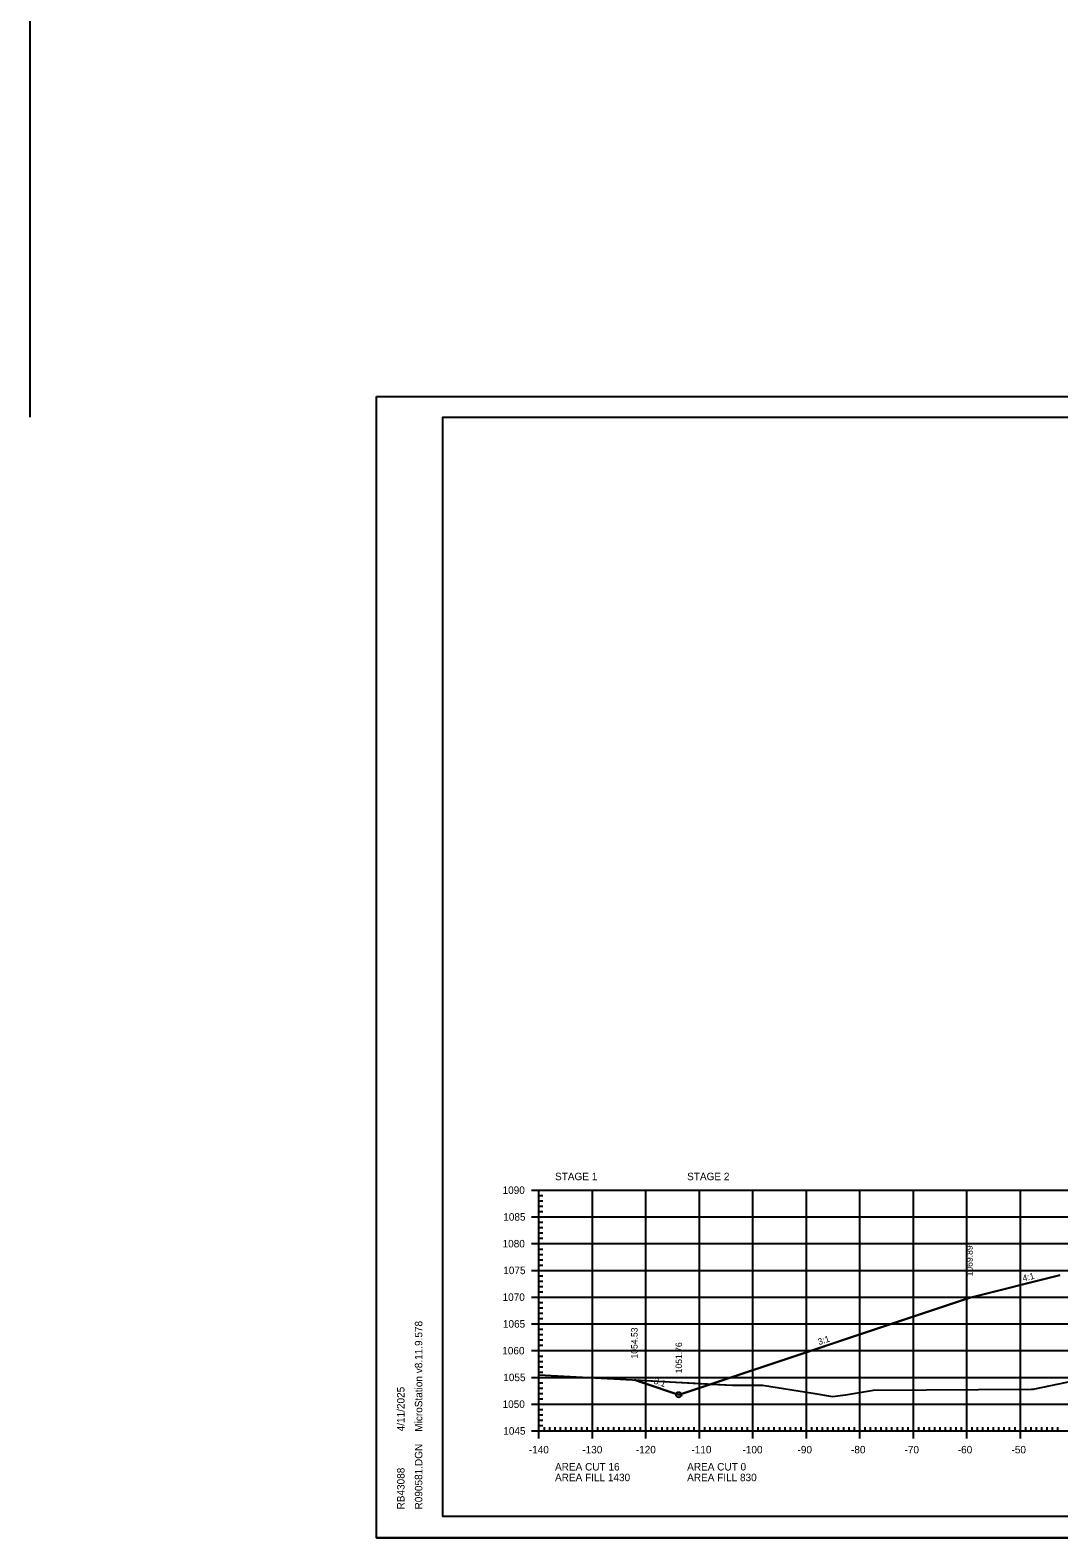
# Model space of a CAD drawing. Extents: x 1322838 to 1324533, y 339903 to 351025.
# Drawn here: x 1323468.6 to 1323660.9, y 344536.3 to 344818.1 of the extents above; entities that cross this region are included whole.
import ezdxf

# ---------------------------------------------------------------- set-up
doc = ezdxf.new("R2010")
doc.units = 0
for name, color, linetype in [('R_Axis', 7, 'Continuous'), ('R_Axis Annot', 7, 'Continuous'), ('R_Border', 7, 'Continuous'), ('R_Exist Surface', 7, 'Continuous'), ('R_Fin Surface', 7, 'Continuous'), ('R_Fin Surface Annot', 7, 'Continuous'), ('R_Grid', 7, 'Continuous'), ('R_No Plot', 7, 'Continuous')]:
    doc.layers.add(name, color=color, linetype=linetype)

msp = doc.modelspace()

# ---------------------------------------------------------------- linework, layer by layer
at = {"layer": 'R_Axis'}
for p, q in [((1323562.32, 344601.27), (1323565.12, 344601.27)), ((1323563.72, 344556.27), (1323563.72, 344601.27)), ((1323563.72, 344600.27), (1323564.42, 344600.27)), ((1323563.72, 344599.27), (1323564.42, 344599.27)), ((1323563.72, 344598.27), (1323564.42, 344598.27)), ((1323563.72, 344597.27), (1323564.42, 344597.27)), ((1323562.32, 344596.27), (1323565.12, 344596.27)), ((1323563.72, 344595.27), (1323564.42, 344595.27)), ((1323563.72, 344594.27), (1323564.42, 344594.27)), ((1323563.72, 344593.27), (1323564.42, 344593.27)), ((1323563.72, 344592.27), (1323564.42, 344592.27)), ((1323562.32, 344591.27), (1323565.12, 344591.27)), ((1323563.72, 344590.27), (1323564.42, 344590.27)), ((1323563.72, 344589.27), (1323564.42, 344589.27)), ((1323562.32, 344586.27), (1323565.12, 344586.27)), ((1323563.72, 344588.27), (1323564.42, 344588.27)), ((1323563.72, 344587.27), (1323564.42, 344587.27)), ((1323563.72, 344585.27), (1323564.42, 344585.27)), ((1323563.72, 344584.27), (1323564.42, 344584.27)), ((1323563.72, 344583.27), (1323564.42, 344583.27)), ((1323562.32, 344581.27), (1323565.12, 344581.27)), ((1323563.72, 344582.27), (1323564.42, 344582.27)), ((1323563.72, 344580.27), (1323564.42, 344580.27)), ((1323563.72, 344579.27), (1323564.42, 344579.27)), ((1323563.72, 344578.27), (1323564.42, 344578.27)), ((1323562.32, 344576.27), (1323565.12, 344576.27)), ((1323563.72, 344577.27), (1323564.42, 344577.27)), ((1323563.72, 344575.27), (1323564.42, 344575.27)), ((1323563.72, 344574.27), (1323564.42, 344574.27)), ((1323563.72, 344573.27), (1323564.42, 344573.27)), ((1323563.72, 344572.27), (1323564.42, 344572.27)), ((1323562.32, 344571.27), (1323565.12, 344571.27)), ((1323563.72, 344570.27), (1323564.42, 344570.27)), ((1323563.72, 344569.27), (1323564.42, 344569.27)), ((1323562.32, 344566.27), (1323565.12, 344566.27)), ((1323563.72, 344568.27), (1323564.42, 344568.27)), ((1323563.72, 344567.27), (1323564.42, 344567.27)), ((1323563.72, 344565.27), (1323564.42, 344565.27)), ((1323563.72, 344564.27), (1323564.42, 344564.27)), ((1323563.72, 344563.27), (1323564.42, 344563.27)), ((1323562.32, 344561.27), (1323565.12, 344561.27)), ((1323563.72, 344562.27), (1323564.42, 344562.27)), ((1323563.72, 344560.27), (1323564.42, 344560.27)), ((1323563.72, 344559.27), (1323564.42, 344559.27)), ((1323563.72, 344558.27), (1323564.42, 344558.27)), ((1323563.72, 344554.87), (1323563.72, 344557.67)), ((1323573.72, 344554.87), (1323573.72, 344557.67)), ((1323583.72, 344554.87), (1323583.72, 344557.67)), ((1323593.72, 344554.87), (1323593.72, 344557.67)), ((1323603.72, 344554.87), (1323603.72, 344557.67)), ((1323613.72, 344554.87), (1323613.72, 344557.67)), ((1323623.72, 344554.87), (1323623.72, 344557.67)), ((1323633.72, 344554.87), (1323633.72, 344557.67)), ((1323643.72, 344554.87), (1323643.72, 344557.67)), ((1323653.72, 344554.87), (1323653.72, 344557.67)), ((1323562.32, 344556.27), (1323565.12, 344556.27)), ((1323563.72, 344557.27), (1323564.42, 344557.27)), ((1323563.72, 344556.27), (1323843.72, 344556.27)), ((1323564.72, 344556.27), (1323564.72, 344556.97)), ((1323565.72, 344556.27), (1323565.72, 344556.97)), ((1323566.72, 344556.27), (1323566.72, 344556.97)), ((1323567.72, 344556.27), (1323567.72, 344556.97)), ((1323568.72, 344556.27), (1323568.72, 344556.97)), ((1323569.72, 344556.27), (1323569.72, 344556.97)), ((1323570.72, 344556.27), (1323570.72, 344556.97)), ((1323571.72, 344556.27), (1323571.72, 344556.97)), ((1323572.72, 344556.27), (1323572.72, 344556.97)), ((1323574.72, 344556.27), (1323574.72, 344556.97)), ((1323575.72, 344556.27), (1323575.72, 344556.97)), ((1323576.72, 344556.27), (1323576.72, 344556.97)), ((1323577.72, 344556.27), (1323577.72, 344556.97)), ((1323578.72, 344556.27), (1323578.72, 344556.97)), ((1323579.72, 344556.27), (1323579.72, 344556.97)), ((1323580.72, 344556.27), (1323580.72, 344556.97)), ((1323581.72, 344556.27), (1323581.72, 344556.97)), ((1323582.72, 344556.27), (1323582.72, 344556.97)), ((1323584.72, 344556.27), (1323584.72, 344556.97)), ((1323585.72, 344556.27), (1323585.72, 344556.97)), ((1323586.72, 344556.27), (1323586.72, 344556.97)), ((1323587.72, 344556.27), (1323587.72, 344556.97)), ((1323588.72, 344556.27), (1323588.72, 344556.97)), ((1323589.72, 344556.27), (1323589.72, 344556.97)), ((1323590.72, 344556.27), (1323590.72, 344556.97)), ((1323591.72, 344556.27), (1323591.72, 344556.97)), ((1323592.72, 344556.27), (1323592.72, 344556.97)), ((1323594.72, 344556.27), (1323594.72, 344556.97)), ((1323595.72, 344556.27), (1323595.72, 344556.97)), ((1323596.72, 344556.27), (1323596.72, 344556.97)), ((1323597.72, 344556.27), (1323597.72, 344556.97)), ((1323598.72, 344556.27), (1323598.72, 344556.97)), ((1323599.72, 344556.27), (1323599.72, 344556.97)), ((1323600.72, 344556.27), (1323600.72, 344556.97)), ((1323601.72, 344556.27), (1323601.72, 344556.97)), ((1323602.72, 344556.27), (1323602.72, 344556.97)), ((1323604.72, 344556.27), (1323604.72, 344556.97)), ((1323605.72, 344556.27), (1323605.72, 344556.97)), ((1323606.72, 344556.27), (1323606.72, 344556.97)), ((1323607.72, 344556.27), (1323607.72, 344556.97)), ((1323608.72, 344556.27), (1323608.72, 344556.97)), ((1323609.72, 344556.27), (1323609.72, 344556.97)), ((1323610.72, 344556.27), (1323610.72, 344556.97)), ((1323611.72, 344556.27), (1323611.72, 344556.97)), ((1323612.72, 344556.27), (1323612.72, 344556.97)), ((1323614.72, 344556.27), (1323614.72, 344556.97)), ((1323615.72, 344556.27), (1323615.72, 344556.97)), ((1323616.72, 344556.27), (1323616.72, 344556.97)), ((1323617.72, 344556.27), (1323617.72, 344556.97)), ((1323618.72, 344556.27), (1323618.72, 344556.97)), ((1323619.72, 344556.27), (1323619.72, 344556.97)), ((1323620.72, 344556.27), (1323620.72, 344556.97)), ((1323621.72, 344556.27), (1323621.72, 344556.97)), ((1323622.72, 344556.27), (1323622.72, 344556.97)), ((1323624.72, 344556.27), (1323624.72, 344556.97)), ((1323625.72, 344556.27), (1323625.72, 344556.97)), ((1323626.72, 344556.27), (1323626.72, 344556.97)), ((1323627.72, 344556.27), (1323627.72, 344556.97)), ((1323628.72, 344556.27), (1323628.72, 344556.97)), ((1323629.72, 344556.27), (1323629.72, 344556.97)), ((1323630.72, 344556.27), (1323630.72, 344556.97)), ((1323631.72, 344556.27), (1323631.72, 344556.97)), ((1323632.72, 344556.27), (1323632.72, 344556.97)), ((1323634.72, 344556.27), (1323634.72, 344556.97)), ((1323635.72, 344556.27), (1323635.72, 344556.97)), ((1323636.72, 344556.27), (1323636.72, 344556.97)), ((1323637.72, 344556.27), (1323637.72, 344556.97)), ((1323638.72, 344556.27), (1323638.72, 344556.97)), ((1323639.72, 344556.27), (1323639.72, 344556.97)), ((1323640.72, 344556.27), (1323640.72, 344556.97)), ((1323641.72, 344556.27), (1323641.72, 344556.97)), ((1323642.72, 344556.27), (1323642.72, 344556.97)), ((1323644.72, 344556.27), (1323644.72, 344556.97)), ((1323645.72, 344556.27), (1323645.72, 344556.97)), ((1323646.72, 344556.27), (1323646.72, 344556.97)), ((1323647.72, 344556.27), (1323647.72, 344556.97)), ((1323648.72, 344556.27), (1323648.72, 344556.97)), ((1323649.72, 344556.27), (1323649.72, 344556.97)), ((1323650.72, 344556.27), (1323650.72, 344556.97)), ((1323651.72, 344556.27), (1323651.72, 344556.97)), ((1323652.72, 344556.27), (1323652.72, 344556.97)), ((1323654.72, 344556.27), (1323654.72, 344556.97)), ((1323655.72, 344556.27), (1323655.72, 344556.97)), ((1323656.72, 344556.27), (1323656.72, 344556.97)), ((1323657.72, 344556.27), (1323657.72, 344556.97)), ((1323658.72, 344556.27), (1323658.72, 344556.97)), ((1323659.72, 344556.27), (1323659.72, 344556.97)), ((1323660.72, 344556.27), (1323660.72, 344556.97))]:
    msp.add_line(p, q, dxfattribs=at)
at = {"layer": 'R_Border'}
for p, q in [((1323545.72, 344745.73), (1323861.9, 344745.73)), ((1323545.72, 344540.27), (1323545.72, 344745.73)), ((1323545.72, 344540.27), (1323545.72, 344540.27)), ((1323861.9, 344540.27), (1323545.72, 344540.27))]:
    msp.add_line(p, q, dxfattribs=at)
at = {"layer": 'R_Exist Surface'}
msp.add_lwpolyline([(1323563.72, 344566.75), (1323599.9, 344564.82), (1323602.47, 344564.81), (1323605.5, 344564.8), (1323614.93, 344563.31), (1323618.58, 344562.71), (1323621.05, 344563.01), (1323626.29, 344563.88), (1323655.76, 344564.06), (1323656.2, 344564.06), (1323656.41, 344564.11), (1323683.02, 344569.69)], dxfattribs=at)
at = {"layer": 'R_Fin Surface'}
msp.add_lwpolyline([(1323581.55, 344565.8), (1323583.04, 344565.3), (1323589.85, 344563.03), (1323589.85, 344563.03), (1323644.22, 344581.15), (1323661.12, 344585.38)], dxfattribs=at)
at = {"layer": 'R_Grid'}
for p, q in [((1323563.72, 344601.27), (1323843.72, 344601.27)), ((1323563.72, 344556.27), (1323563.72, 344601.27)), ((1323573.72, 344556.27), (1323573.72, 344601.27)), ((1323583.72, 344556.27), (1323583.72, 344601.27)), ((1323593.72, 344556.27), (1323593.72, 344601.27)), ((1323603.72, 344556.27), (1323603.72, 344601.27)), ((1323613.72, 344556.27), (1323613.72, 344601.27)), ((1323623.72, 344556.27), (1323623.72, 344601.27)), ((1323633.72, 344556.27), (1323633.72, 344601.27)), ((1323643.72, 344556.27), (1323643.72, 344601.27)), ((1323653.72, 344556.27), (1323653.72, 344601.27)), ((1323563.72, 344596.27), (1323843.72, 344596.27)), ((1323563.72, 344591.27), (1323843.72, 344591.27)), ((1323563.72, 344586.27), (1323843.72, 344586.27)), ((1323563.72, 344581.27), (1323843.72, 344581.27)), ((1323563.72, 344576.27), (1323843.72, 344576.27)), ((1323563.72, 344571.27), (1323843.72, 344571.27)), ((1323563.72, 344566.27), (1323843.72, 344566.27)), ((1323563.72, 344561.27), (1323843.72, 344561.27)), ((1323563.72, 344556.27), (1323843.72, 344556.27))]:
    msp.add_line(p, q, dxfattribs=at)
at = {"layer": 'R_No Plot'}
for p, q in [((1323468.58, 344745.73), (1323468.58, 344830.14)), ((1323533.31, 344749.62), (1323866.65, 344749.62)), ((1323533.31, 344536.29), (1323866.65, 344536.29))]:
    msp.add_line(p, q, dxfattribs=at)
for points in [[(1323533.31, 344749.62), (1323866.65, 344749.62), (1323866.65, 344536.28), (1323533.31, 344536.28)], [(1323779.64, 344745.73), (1323799.26, 344745.73), (1323799.26, 344735.85), (1323815.37, 344735.85), (1323838.57, 344735.85), (1323838.57, 344703.18), (1323861.77, 344703.18), (1323861.9, 344540.27), (1323545.72, 344540.27), (1323545.72, 344745.73)], [(1323581.55, 344565.8), (1323595.85, 344565.03), (1323589.85, 344563.03), (1323589.85, 344563.03), (1323583.04, 344565.3)]]:
    msp.add_lwpolyline(points, close=True, dxfattribs=at)
msp.add_lwpolyline([(1323661.12, 344585.38), (1323644.22, 344581.15), (1323595.85, 344565.03), (1323599.9, 344564.82), (1323602.47, 344564.81), (1323605.5, 344564.8), (1323614.93, 344563.31), (1323618.58, 344562.71), (1323621.05, 344563.01), (1323626.29, 344563.88), (1323655.76, 344564.06), (1323656.2, 344564.06), (1323656.41, 344564.11), (1323683.02, 344569.69)], dxfattribs=at)
msp.add_circle((1323589.85, 344563.03), 0.5, dxfattribs=at)

# ---------------------------------------------------------------- texts
at = {"layer": 'R_Axis Annot'}
for s, p in [('STAGE 1', (1323566.72, 344603.13)), ('STAGE 2', (1323591.42, 344603.13)), ('1090', (1323556.91, 344600.57)), ('1085', (1323557.04, 344595.57)), ('1080', (1323556.91, 344590.57)), ('1075', (1323557.04, 344585.57)), ('1070', (1323556.91, 344580.57)), ('1065', (1323556.97, 344575.57)), ('1060', (1323556.85, 344570.57)), ('1055', (1323557.04, 344565.57)), ('1050', (1323556.91, 344560.57)), ('1045', (1323557.04, 344555.57)), ('-140', (1323561.82, 344552.07)), ('-130', (1323571.82, 344552.07)), ('-120', (1323581.82, 344552.07)), ('-110', (1323592.22, 344552.07)), ('-100', (1323601.77, 344552.07)), ('-90', (1323612.06, 344552.07)), ('-80', (1323622.06, 344552.07)), ('-70', (1323632.06, 344552.07)), ('-60', (1323642.02, 344552.07)), ('-50', (1323652.06, 344552.07)), ('AREA CUT 16', (1323566.72, 344548.87)), ('AREA CUT 0', (1323591.42, 344548.87)), ('AREA FILL 1430', (1323566.72, 344546.87)), ('AREA FILL 830', (1323591.42, 344546.87))]:
    msp.add_text(s, height=1.4, dxfattribs=at).set_placement(p)
at = {"layer": 'R_Border'}
for s, p in [('MicroStation v8.11.9.578', (1323541.91, 344556.12)), ('4/11/2025', (1323538.58, 344556.19)), ('R090581.DGN', (1323541.91, 344541.59)), ('RB43088', (1323538.58, 344541.59))]:
    msp.add_text(s, height=1.4, rotation=90, dxfattribs=at).set_placement(p)
at = {"layer": 'R_Fin Surface Annot'}
for s, rotation, p in [('1069.89', 90, (1323644.82, 344585.15)), ('4:1', 14.0363, (1323654.29, 344584.19)), ('1054.53', 90, (1323582.15, 344569.8)), ('1051.76', 90, (1323590.45, 344567.03)), ('3:1', 18.4346, (1323616.08, 344572.3)), ('3:1', 341.566, (1323585.07, 344565.15))]:
    msp.add_text(s, height=1.2, rotation=rotation, dxfattribs=at).set_placement(p)

doc.saveas('drawing.dxf')
